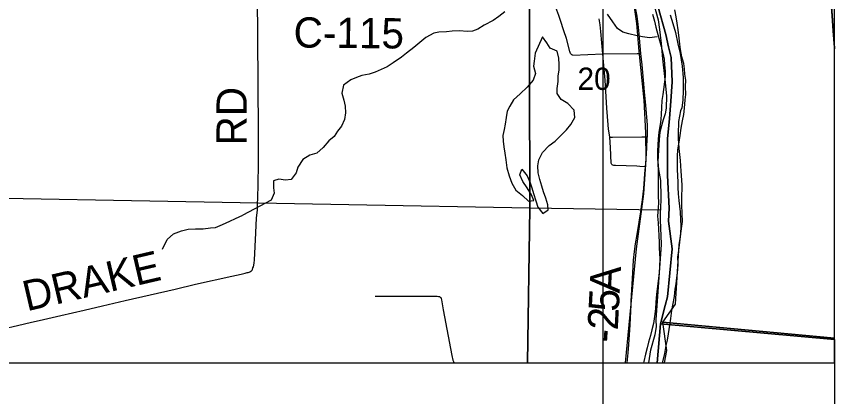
# Model space of a CAD drawing. Extents: x -87 to 2145, y -2128 to 440.
# Drawn here: x -41.77 to -40.237, y -697.486 to -696.773 of the extents above; entities that cross this region are included whole.
import ezdxf

# ---------------------------------------------------------------- set-up
doc = ezdxf.new("R2010")
doc.units = 0
for name, color, linetype in [('GM_X_City_Street', 7, 'Continuous'), ('GM_X_County_Road', 7, 'Continuous'), ('GM_X_County_Road_Text', 7, 'Continuous'), ('GM_X_County_Subdivision_Text', 7, 'Continuous'), ('GM_X_Major_River', 7, 'Continuous'), ('GM_X_Minor_Lake', 7, 'Continuous'), ('GM_X_Minor_River', 7, 'Continuous'), ('GM_X_Rail_Line', 7, 'Continuous'), ('GM_X_Section', 7, 'Continuous'), ('GM_X_Section_Text', 7, 'Continuous'), ('GM_X_Township_Road', 7, 'Continuous'), ('GM_X_Township_Road_Text', 7, 'Continuous'), ('GM_X_Township_Text', 7, 'Continuous'), ('SC_Scratch1', 7, 'Continuous'), ('SH_Cut_Line', 7, 'Continuous'), ('SN_P_Text', 7, 'Continuous')]:
    doc.layers.add(name, color=color, linetype=linetype)

msp = doc.modelspace()

# ---------------------------------------------------------------- linework, layer by layer
at = {"layer": 'GM_X_City_Street'}
for points in [[(-40.7272, -696.8454), (-40.7292, -696.8448), (-40.7305, -696.8438), (-40.7315, -696.8422), (-40.7328, -696.8387), (-40.7394, -696.8141), (-40.7439, -696.7999), (-40.7503, -696.7804), (-40.7536, -696.771), (-40.7572, -696.7611), (-40.7594, -696.7547), (-40.7604, -696.7517), (-40.7648, -696.7371)], [(-40.5913, -697.0551), (-40.6017, -697.0542), (-40.6072, -697.0537), (-40.6475, -697.0527), (-40.6507, -697.0523), (-40.6524, -697.0518), (-40.6535, -697.0513), (-40.6543, -697.0505), (-40.6549, -697.0494), (-40.6552, -697.0483), (-40.6568, -697.0185), (-40.6577, -696.9992), (-40.6593, -696.991), (-40.6603, -696.9842), (-40.6611, -696.9762), (-40.6633, -696.9452), (-40.6645, -696.9235), (-40.6668, -696.8926), (-40.6698, -696.8579), (-40.671, -696.8428), (-40.673, -696.8224), (-40.6745, -696.8011), (-40.6762, -696.7884), (-40.678, -696.7774)], [(-40.7272, -696.8454), (-40.671, -696.8428), (-40.6068, -696.8423), (-40.5996, -696.8422)], [(-40.6577, -696.9992), (-40.6527, -696.9992), (-40.5978, -696.9988), (-40.5876, -696.9988)], [(-41.0979, -697.298), (-40.9947, -697.2977), (-40.9815, -697.2977), (-40.979, -697.2981), (-40.9772, -697.2985), (-40.9757, -697.2994), (-40.9748, -697.3005), (-40.974, -697.3019), (-40.9733, -697.3048), (-40.9701, -697.3231), (-40.9541, -697.4093), (-40.9536, -697.4121), (-40.9529, -697.4148), (-40.9521, -697.4176), (-40.9512, -697.4202), (-40.9503, -697.4223), (-40.9502, -697.4226)]]:
    msp.add_lwpolyline(points, dxfattribs=at)
at = {"layer": 'GM_X_County_Road'}
for points in [[(-40.2365, -696.8313), (-40.2371, -696.8236), (-40.2391, -696.8001), (-40.2411, -696.7716), (-40.2441, -696.7308), (-40.2464, -696.6967), (-40.249, -696.6608), (-40.2494, -696.6536)], [(-40.5996, -696.8422), (-40.6036, -696.7995), (-40.6053, -696.7821), (-40.6067, -696.7721), (-40.6083, -696.7628), (-40.6102, -696.7548), (-40.6126, -696.7463), (-40.616, -696.736)], [(-40.5876, -696.9988), (-40.5874, -696.9848), (-40.5876, -696.976), (-40.5885, -696.9616), (-40.5904, -696.9399), (-40.5928, -696.9145), (-40.595, -696.8923), (-40.5976, -696.8638), (-40.5996, -696.8422)], [(-40.5913, -697.0551), (-40.5901, -697.0398), (-40.5885, -697.0193), (-40.5877, -697.0011), (-40.5876, -696.9988)], [(-40.5975, -697.1222), (-40.5945, -697.0954), (-40.5923, -697.0679), (-40.5913, -697.0551)], [(-40.6181, -697.3141), (-40.6178, -697.307), (-40.615, -697.2537), (-40.6133, -697.2302), (-40.6116, -697.2139), (-40.6097, -697.1993), (-40.607, -697.1823), (-40.5998, -697.1394), (-40.5978, -697.1252), (-40.5975, -697.1222)], [(-40.6256, -697.4226), (-40.6235, -697.4041), (-40.6221, -697.3885), (-40.62, -697.3513), (-40.6181, -697.3141)]]:
    msp.add_lwpolyline(points, dxfattribs=at)
at = {"layer": 'GM_X_County_Subdivision_Text'}
msp.add_lwpolyline([(-40.2365, -696.8337), (-40.2365, -696.4494), (-40.2688, -696.4542), (-40.2672, -696.4604), (-40.2654, -696.469), (-40.2639, -696.4788), (-40.2627, -696.49), (-40.2621, -696.4974), (-40.2612, -696.5073), (-40.2599, -696.5234), (-40.2577, -696.55), (-40.2562, -696.5711), (-40.2546, -696.5915), (-40.2526, -696.615), (-40.25, -696.6478), (-40.2497, -696.6531), (-40.2493, -696.6602), (-40.2467, -696.6961), (-40.2444, -696.7302), (-40.2413, -696.7711), (-40.2393, -696.7996), (-40.2374, -696.8231)], close=True, dxfattribs=at)
at = {"layer": 'GM_X_Major_River'}
for points in [[(-40.5782, -696.7686), (-40.5741, -696.782), (-40.572, -696.7927), (-40.568, -696.8068), (-40.5647, -696.8182), (-40.5614, -696.8293), (-40.5588, -696.8415), (-40.5563, -696.8533), (-40.5553, -696.8636), (-40.5543, -696.8754), (-40.5544, -696.8853), (-40.5553, -696.8956), (-40.5573, -696.91), (-40.5586, -696.9195), (-40.5602, -696.9305), (-40.5611, -696.9442), (-40.5617, -696.9564), (-40.5625, -696.9663), (-40.5634, -696.9758), (-40.5658, -696.9902), (-40.5675, -697.0024), (-40.568, -697.0145), (-40.5685, -697.0244), (-40.5686, -697.0374), (-40.568, -697.0499), (-40.5674, -697.0606), (-40.5675, -697.0705), (-40.5676, -697.0842), (-40.5674, -697.0998), (-40.5672, -697.1101), (-40.5669, -697.1219), (-40.5674, -697.1322), (-40.5683, -697.1474), (-40.5673, -697.1603), (-40.5667, -697.1718)], [(-40.5284, -697.2119), (-40.525, -697.1806), (-40.5241, -697.1665), (-40.5251, -697.1539), (-40.5253, -697.1395), (-40.5281, -697.1181), (-40.5291, -697.1056), (-40.5297, -697.0937), (-40.53, -697.0831), (-40.5306, -697.0724), (-40.5309, -697.0595), (-40.5311, -697.0481), (-40.531, -697.0347), (-40.5305, -697.0229), (-40.528, -697.0085), (-40.526, -696.996), (-40.5239, -696.9823), (-40.5215, -696.969), (-40.5195, -696.9568), (-40.5178, -696.9447), (-40.5165, -696.9295), (-40.5156, -696.9192), (-40.5158, -696.9044), (-40.5157, -696.8926), (-40.5171, -696.8811), (-40.5181, -696.8709), (-40.5195, -696.8613), (-40.5228, -696.8487), (-40.5253, -696.8346), (-40.5264, -696.8247), (-40.5277, -696.8133), (-40.5299, -696.7977), (-40.532, -696.7855), (-40.5338, -696.7733), (-40.5363, -696.7607)], [(-40.5667, -697.1718), (-40.5661, -697.1843), (-40.5655, -697.1965), (-40.5654, -697.2074)], [(-40.5654, -697.2074), (-40.564, -697.227), (-40.5647, -697.2422), (-40.5657, -697.2532), (-40.5676, -697.2698), (-40.5695, -697.2838), (-40.5705, -697.2943), (-40.5716, -697.3091), (-40.5722, -697.3212), (-40.5741, -697.3356), (-40.5759, -697.3488), (-40.5789, -697.3612), (-40.5818, -697.3718), (-40.5854, -697.3838), (-40.588, -697.3947), (-40.5913, -697.4064), (-40.5943, -697.42), (-40.5946, -697.4226)], [(-40.5589, -697.4226), (-40.5586, -697.4212), (-40.5548, -697.405), (-40.5522, -697.3902), (-40.5501, -697.3801), (-40.5479, -697.3687), (-40.5456, -697.3521), (-40.5438, -697.3396), (-40.5416, -697.3249), (-40.5394, -697.3117), (-40.5368, -697.2981), (-40.5353, -697.2845), (-40.5336, -697.2743), (-40.5322, -697.2634), (-40.5303, -697.2483), (-40.5297, -697.2373), (-40.5305, -697.2248), (-40.5284, -697.2119)]]:
    msp.add_lwpolyline(points, dxfattribs=at)
at = {"layer": 'GM_X_Minor_Lake'}
for points in [[(-40.7843, -697.0283), (-40.7716, -697.0148), (-40.7601, -697.007), (-40.7485, -696.9951), (-40.7392, -696.9853), (-40.7311, -696.9756), (-40.7233, -696.9624), (-40.725, -696.9488), (-40.7366, -696.9365), (-40.7491, -696.9287), (-40.7569, -696.9176), (-40.7567, -696.9081), (-40.755, -696.8949), (-40.7545, -696.885), (-40.7532, -696.8729), (-40.7527, -696.8631), (-40.7533, -696.8509), (-40.7565, -696.838), (-40.7697, -696.8321), (-40.776, -696.8226), (-40.7839, -696.8111), (-40.7976, -696.842)], [(-40.7976, -696.842), (-40.7997, -696.8567), (-40.801, -696.8662), (-40.7974, -696.8799), (-40.8017, -696.8927), (-40.8129, -696.9058), (-40.826, -696.9178), (-40.8383, -696.9294), (-40.8454, -696.941), (-40.8504, -696.9508), (-40.8521, -696.9625), (-40.8542, -696.975), (-40.8562, -696.9848), (-40.8583, -696.9965), (-40.8577, -697.0068), (-40.8567, -697.0174), (-40.855, -697.0292), (-40.8532, -697.0417), (-40.8508, -697.0569), (-40.8465, -697.0718), (-40.8417, -697.0855), (-40.8339, -697.0989), (-40.8219, -697.1089), (-40.8103, -697.1193), (-40.8004, -697.1183), (-40.8048, -697.1076), (-40.813, -697.0946), (-40.8208, -697.0824), (-40.8267, -697.0702), (-40.8227, -697.0592), (-40.813, -697.0719), (-40.8075, -697.0848), (-40.8039, -697.0947), (-40.8013, -697.105), (-40.7966, -697.1187), (-40.7926, -697.1305), (-40.7836, -697.1424), (-40.7737, -697.1357), (-40.7743, -697.1263), (-40.7779, -697.1137), (-40.7823, -697.1019), (-40.7856, -697.0912), (-40.7892, -697.0787), (-40.7924, -697.0661), (-40.793, -697.0532), (-40.7909, -697.0419), (-40.7843, -697.0283)]]:
    msp.add_lwpolyline(points, dxfattribs=at)
at = {"layer": 'GM_X_Minor_River'}
for points in [[(-40.8546, -696.7639), (-40.8661, -696.7728), (-40.8769, -696.7806), (-40.8933, -696.7891), (-40.9056, -696.7969), (-40.9151, -696.8005), (-40.9246, -696.8008), (-40.9406, -696.7998), (-40.9535, -696.8004), (-40.9642, -696.8017), (-40.9786, -696.8023), (-40.9881, -696.8044), (-41.0031, -696.8122), (-41.0138, -696.8219), (-41.0254, -696.8312), (-41.0388, -696.842), (-41.0484, -696.8494), (-41.0638, -696.8602), (-41.0753, -696.8676), (-41.0864, -696.8727), (-41.0978, -696.8775), (-41.1093, -696.8811), (-41.123, -696.8839), (-41.1329, -696.8872), (-41.1436, -696.892), (-41.1571, -696.902), (-41.1603, -696.9167), (-41.1563, -696.9297), (-41.1542, -696.9411), (-41.1536, -696.9536), (-41.1553, -696.9661), (-41.1612, -696.9785), (-41.1682, -696.9882), (-41.1748, -696.998), (-41.1848, -697.0062), (-41.1952, -697.0185), (-41.2075, -697.0294), (-41.2205, -697.0333), (-41.2335, -697.0411), (-41.2428, -697.0557), (-41.246, -697.0663), (-41.255, -697.0791), (-41.266, -697.08), (-41.2785, -697.0779), (-41.2884, -697.0816), (-41.2886, -697.0945), (-41.2869, -697.1047), (-41.2931, -697.1175), (-41.3456, -697.1455)], [(-40.5692, -696.8114), (-40.5837, -696.8127), (-40.5969, -696.8114), (-40.6068, -696.809), (-40.6223, -696.8057), (-40.6337, -696.8022), (-40.6438, -696.7952), (-40.652, -696.783), (-40.6624, -696.7688)], [(-41.4964, -697.2095), (-41.4876, -697.1914), (-41.476, -697.181), (-41.4611, -697.1749), (-41.4482, -697.1721), (-41.4349, -697.1716), (-41.4201, -697.1711), (-41.4064, -697.1698), (-41.3969, -697.1688), (-41.3839, -697.1634), (-41.3701, -697.1568), (-41.3598, -697.1517), (-41.3456, -697.1455)]]:
    msp.add_lwpolyline(points, dxfattribs=at)
at = {"layer": 'GM_X_Rail_Line'}
msp.add_lwpolyline([(-40.7465, -695.7035), (-40.7483, -695.7849), (-40.7567, -695.825), (-40.758, -695.8698), (-40.725, -696.2388), (-40.7065, -696.4775), (-40.6956, -696.5272), (-40.6685, -696.6049), (-40.6296, -696.692), (-40.6157, -696.7336), (-40.6077, -696.7862), (-40.6034, -696.8383), (-40.5945, -696.93), (-40.5909, -696.991), (-40.5907, -697.0413), (-40.5946, -697.1059), (-40.6085, -697.209), (-40.6292, -697.4226)], dxfattribs=at)
at = {"layer": 'GM_X_Section'}
msp.add_lwpolyline([(-41.8171, -696.1079), (-40.8107, -696.1146), (-40.8081, -697.1324), (-41.8263, -697.1137)], close=True, dxfattribs=at)
msp.add_lwpolyline([(-40.5749, -696.7523), (-40.5674, -696.7793), (-40.5651, -696.7972), (-40.5614, -696.8234), (-40.5589, -696.8526), (-40.5547, -696.8913), (-40.5519, -696.922), (-40.5523, -696.9451), (-40.5541, -696.9557), (-40.5581, -696.967), (-40.5625, -696.9824), (-40.5642, -696.9904), (-40.5647, -696.9964), (-40.5661, -697.0138), (-40.5679, -697.0452), (-40.567, -697.06), (-40.5628, -697.0809), (-40.5623, -697.1112), (-40.5631, -697.1366), (-40.8081, -697.1324), (-40.8107, -696.1146)], dxfattribs=at)
at = {"layer": 'GM_X_Township_Road'}
for points in [[(-41.3166, -697.0467), (-41.3168, -696.991), (-41.3171, -696.8967), (-41.3184, -696.732)], [(-41.3269, -697.2448), (-41.3261, -697.2424), (-41.3254, -697.2393), (-41.3248, -697.2352), (-41.3242, -697.2299), (-41.3217, -697.1791), (-41.3209, -697.1645), (-41.32, -697.1511), (-41.3187, -697.1357), (-41.3183, -697.1276), (-41.3175, -697.1108), (-41.317, -697.0909), (-41.3166, -697.0467)], [(-41.7951, -697.3592), (-41.7685, -697.353), (-41.742, -697.3467), (-41.7275, -697.3432), (-41.687, -697.3337), (-41.6434, -697.3237), (-41.6089, -697.3157), (-41.5666, -697.306), (-41.4728, -697.2843), (-41.4347, -697.2755), (-41.3668, -697.2603), (-41.3491, -697.2565), (-41.3418, -697.2548), (-41.3376, -697.2536), (-41.3356, -697.253), (-41.3339, -697.2525), (-41.3326, -697.252), (-41.3312, -697.2511), (-41.3297, -697.25), (-41.3287, -697.2489), (-41.3279, -697.2474), (-41.3269, -697.2448)]]:
    msp.add_lwpolyline(points, dxfattribs=at)
at = {"layer": 'GM_X_Township_Text'}
for points in [[(-40.5674, -696.7552), (-40.5528, -696.8067), (-40.5477, -696.83), (-40.5427, -696.8496), (-40.541, -696.8956), (-40.5435, -696.9316), (-40.5459, -696.9641), (-40.5499, -697.0023), (-40.5501, -697.0353), (-40.5499, -697.0713), (-40.547, -697.1324), (-40.5477, -697.157), (-40.5408, -697.2086), (-40.5498, -697.2987), (-40.554, -697.3154), (-40.5628, -697.3499), (-40.2365, -697.3791), (-40.2365, -695.704)], [(-44.882, -697.4226), (-40.5691, -697.4226), (-40.5628, -697.3499), (-40.554, -697.3154), (-40.5498, -697.2987), (-40.5408, -697.2086), (-40.5477, -697.157), (-40.547, -697.1324), (-40.5499, -697.0713), (-40.5501, -697.0353), (-40.5499, -697.0023), (-40.5459, -696.9641), (-40.5435, -696.9316), (-40.541, -696.8956), (-40.5427, -696.8496), (-40.5477, -696.83), (-40.5528, -696.8067), (-40.5674, -696.7552)]]:
    msp.add_lwpolyline(points, dxfattribs=at)
msp.add_lwpolyline([(-40.5691, -697.4226), (-40.2365, -697.4226), (-40.2365, -697.3791), (-40.5628, -697.3499)], close=True, dxfattribs=at)
at = {"layer": 'SC_Scratch1'}
for p, q in [((-40.6709, -695.6403), (-40.6709, -700.1902)), ((-40.2365, -697.3791), (-40.2365, -698.565))]:
    msp.add_line(p, q, dxfattribs=at)
at = {"layer": 'SH_Cut_Line'}
msp.add_lwpolyline([(-47.0365, -692.0677), (-47.0365, -697.4226), (-40.2365, -697.4226), (-40.2365, -692.0607)], dxfattribs=at)
at = {"layer": 'SN_P_Text'}
msp.add_lwpolyline([(-40.5449, -696.7699), (-40.5399, -696.7863), (-40.5349, -696.803), (-40.5304, -696.824), (-40.5262, -696.8426), (-40.5225, -696.8661), (-40.5206, -696.8874), (-40.5207, -696.912), (-40.521, -696.9298), (-40.5228, -696.9445), (-40.5255, -696.9502), (-40.5289, -696.9698), (-40.5301, -696.9936), (-40.53, -697.0039), (-40.5293, -697.0099), (-40.5288, -697.0209), (-40.5261, -697.043), (-40.525, -697.0634), (-40.5228, -697.0888), (-40.5233, -697.1161), (-40.5235, -697.1263), (-40.5231, -697.1426), (-40.5226, -697.1578), (-40.5257, -697.1804), (-40.5275, -697.194), (-40.5287, -697.201), (-40.5287, -697.2012), (-40.5354, -697.313), (-40.5591, -697.3466), (-40.2365, -697.3767), (-40.2365, -696.3825)], dxfattribs=at)
for points in [[(-41.8282, -697.4226), (-40.812, -697.4226), (-40.8081, -697.1324), (-41.8263, -697.1137)], [(-40.812, -697.4226), (-40.5851, -697.4226), (-40.5809, -697.3985), (-40.5728, -697.3699), (-40.5707, -697.3555), (-40.5708, -697.3419), (-40.5613, -697.2006), (-40.5613, -697.2004), (-40.5627, -697.1544), (-40.5631, -697.1366), (-40.8081, -697.1324)], [(-40.5558, -697.4226), (-40.2365, -697.4226), (-40.2365, -697.3767), (-40.5591, -697.3466), (-40.5514, -697.3994)]]:
    msp.add_lwpolyline(points, close=True, dxfattribs=at)

# ---------------------------------------------------------------- texts
at = {"layer": 'GM_X_County_Road_Text'}
for s, height, rotation, p in [('C-115', 0.05682, 359.4555, (-41.251, -696.8311)), ('A', 0.0568, 87.0364, (-40.6395, -697.2929)), ('5', 0.0568, 87.0365, (-40.6413, -697.3276)), ('2', 0.0568, 86.9508, (-40.6431, -697.3624)), ('-', 0.0568, 86.3496, (-40.6446, -697.3861))]:
    msp.add_text(s, height=height, rotation=rotation, dxfattribs=at).set_placement(p)
at = {"layer": 'GM_X_Section_Text'}
msp.add_text('20', height=0.04186, rotation=0, dxfattribs=at).set_placement((-40.7186, -696.9107))
at = {"layer": 'GM_X_Township_Road_Text'}
for s, rotation, p in [('RD', 90, (-41.3385, -697.0149)), ('DRAKE', 13.127, (-41.7509, -697.3263))]:
    msp.add_text(s, height=0.05682, rotation=rotation, dxfattribs=at).set_placement(p)

doc.saveas('drawing.dxf')
